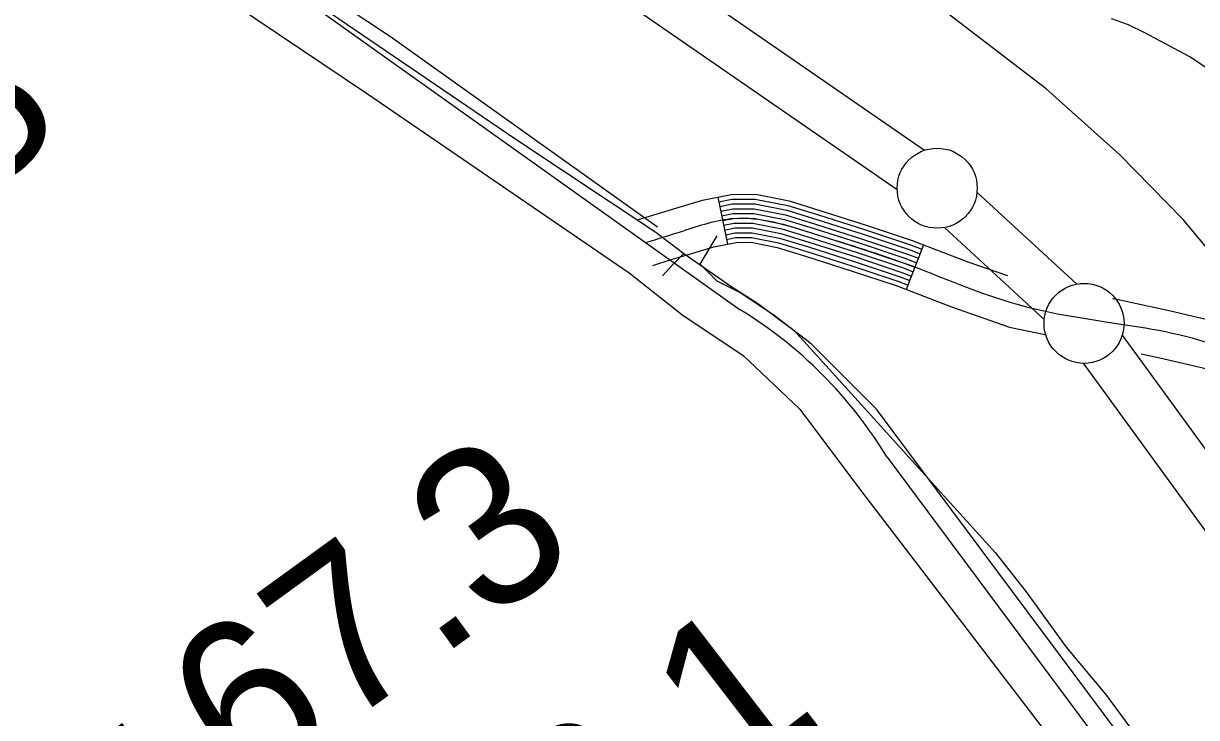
# Model space of a CAD drawing. Extents: x 3161564 to 3199464, y 849354 to 874788.
# Drawn here: x 3176490 to 3177223, y 855355 to 855789 of the extents above; entities that cross this region are included whole.
import ezdxf

# ---------------------------------------------------------------- set-up
doc = ezdxf.new("R2010")
doc.units = 0
for name, color, linetype in [('V-LEVE-TOET', 7, 'Continuous'), ('V-ROAD-CNTR', 7, 'Continuous'), ('V-SITE-VEGE', 7, 'Continuous'), ('V-SURV-IDEN', 7, 'Continuous'), ('V-SURV-LINE', 7, 'Continuous'), ('V-TOPO-SHOR', 7, 'Continuous')]:
    doc.layers.add(name, color=color, linetype=linetype)

msp = doc.modelspace()

# ---------------------------------------------------------------- linework, layer by layer
at = {"layer": 'V-LEVE-TOET'}
for points in [[(3175786.45, 856940.13), (3175816.98, 856865.72), (3175881.8, 856720.14), (3175917.88, 856652.66), (3175928.04, 856630.62), (3175941.07, 856608.33), (3175952.62, 856590.87), (3175966.92, 856570.3), (3176094.65, 856408.39), (3176264.32, 856195.31), (3176405, 856019.67), (3176438.25, 855984.12), (3176459.68, 855964.04), (3176530.78, 855905.54), (3176646.62, 855819.59), (3176797.28, 855716.94), (3176885.5, 855658.44), (3176902.97, 855645.13)], [(3177304.79, 855560.81), (3177300.88, 855567.21), (3177297.85, 855571.33), (3177294.11, 855575.43), (3177273.7, 855594.24), (3177264.04, 855606.44), (3177258.27, 855614.1), (3177215.04, 855666.25), (3177175.33, 855706.74), (3177129.48, 855747.89), (3177034.43, 855820.88), (3176906.86, 855909.74), (3176744.5, 856013.01), (3176646.21, 856080.98), (3176636.59, 856089.18), (3176622.93, 856101.91), (3176611.56, 856113.23), (3176549.53, 856179.94), (3176488.49, 856246.64)], [(3176902.97, 855645.13), (3176933.01, 855624.15), (3176948.93, 855614.01), (3176971.9, 855596.93), (3177097.44, 855458.12), (3177116.91, 855433.59), (3177141.87, 855398.84), (3177166.51, 855369.5), (3177252.5, 855252.91), (3177409.43, 855044.59), (3177588.3, 854823.16), (3177617.26, 854787.27)]]:
    msp.add_lwpolyline(points, dxfattribs=at)
at = {"layer": 'V-ROAD-CNTR'}
for p, q in [((3176924.21, 855680.3), (3176930.15, 855650.89)), ((3177052.77, 855650.47), (3177042, 855622.47))]:
    msp.add_line(p, q, dxfattribs=at)
for points in [[(3176602.66, 855849.13), (3176938.19, 855609.9)], [(3176874.57, 855666.2), (3176886.22, 855669.92), (3176898.01, 855673.46), (3176914.54, 855678.34), (3176932.59, 855681.99), (3176947.87, 855682.05), (3176968.7, 855677.92), (3176987.92, 855672.02), (3177016.85, 855662.83), (3177045.73, 855653.18), (3177080.51, 855639.79), (3177105.32, 855631.21)], [(3177188.71, 855582.41), (3177200.44, 855579.83), (3177232.82, 855572.4), (3177241.21, 855569.73), (3177255.02, 855563.9), (3177263.23, 855560.89), (3177272.67, 855558.61), (3177286.15, 855558.01), (3177304.45, 855560.92), (3177321.03, 855565.19), (3177345.43, 855570.9), (3177359.02, 855575.78), (3177371.79, 855583.75), (3177398.11, 855608.45), (3177422.26, 855632.24), (3177441.9, 855650.04), (3177461.91, 855668.17), (3177475.55, 855681.02), (3177480.15, 855686.06)], [(3176924.8, 855677.36), (3176932.89, 855678.99), (3176947.59, 855679.05), (3176967.97, 855675), (3176987.03, 855669.16), (3177015.92, 855659.98), (3177044.71, 855650.36), (3177051.7, 855647.67)], [(3176925.4, 855674.42), (3176933.2, 855675.99), (3176947.3, 855676.05), (3176967.23, 855672.09), (3176986.13, 855666.3), (3177014.99, 855657.12), (3177043.7, 855647.54), (3177050.62, 855644.87)], [(3176925.99, 855671.48), (3176933.5, 855673), (3176947.01, 855673.04), (3176966.5, 855669.18), (3176985.24, 855663.43), (3177014.06, 855654.27), (3177042.68, 855644.71), (3177049.54, 855642.07)], [(3176926.59, 855668.54), (3176933.81, 855670), (3176946.72, 855670.04), (3176965.77, 855666.26), (3176984.34, 855660.57), (3177013.13, 855651.42), (3177041.67, 855641.89), (3177048.46, 855639.27)], [(3176927.18, 855665.6), (3176934.11, 855667), (3176946.43, 855667.04), (3176965.03, 855663.35), (3176983.45, 855657.71), (3177012.2, 855648.57), (3177040.65, 855639.06), (3177047.39, 855636.47)], [(3176927.78, 855662.66), (3176934.42, 855664), (3176946.14, 855664.04), (3176964.3, 855660.44), (3176982.56, 855654.84), (3177011.27, 855645.71), (3177039.64, 855636.24), (3177046.31, 855633.67)], [(3176928.37, 855659.71), (3176934.73, 855661), (3176945.85, 855661.04), (3176963.57, 855657.53), (3176981.66, 855651.98), (3177010.35, 855642.86), (3177038.62, 855633.42), (3177045.23, 855630.87)], [(3176883.68, 855637.62), (3176895.1, 855641.26), (3176906.57, 855644.71), (3176921.78, 855649.2), (3176935.64, 855652), (3176944.98, 855652.04), (3176961.37, 855648.79), (3176978.98, 855643.39), (3177007.56, 855634.3), (3177035.58, 855624.94), (3177070.22, 855611.61), (3177106.47, 855599.07), (3177129.61, 855594.21)], [(3176928.96, 855656.77), (3176935.03, 855658), (3176945.56, 855658.04), (3176962.83, 855654.61), (3176980.77, 855649.11), (3177009.42, 855640.01), (3177037.61, 855630.59), (3177044.15, 855628.07)], [(3176929.56, 855653.83), (3176935.34, 855655), (3176945.27, 855655.04), (3176962.1, 855651.7), (3176979.87, 855646.25), (3177008.49, 855637.16), (3177036.59, 855627.77), (3177043.07, 855625.27)], [(3176902.97, 855645.13), (3176896.04, 855638.08), (3176889.7, 855631.07)], [(3177170.87, 855616.96), (3177173.54, 855616.47), (3177207.02, 855609.1), (3177240.75, 855601.36)], [(3177029.94, 855517.66), (3177175.32, 855322.42)]]:
    msp.add_lwpolyline(points, dxfattribs=at)
msp.add_arc((3176794.65, 855375.39), 274.96, 31.15966, 58.52894, dxfattribs=at)
msp.add_spline([(3176879.13, 855651.91), (3176902.29, 855659.09), (3176934.11, 855667), (3176983.45, 855657.71), (3177040.65, 855639.06), (3177110.48, 855613.55), (3177170.58, 855601.76), (3177236.78, 855586.88), (3177274.78, 855573.53), (3177317.45, 855579.76), (3177362.6, 855595.69), (3177411.95, 855643.14), (3177451.73, 855679.19), (3177476.66, 855705.79), (3177478.27, 855736.95), (3177464.17, 855782.28), (3177430.75, 855833.4), (3177372.99, 855887.77), (3177287.84, 855954.83), (3177219.82, 855998.44), (3177152.98, 856039.39), (3177089.34, 856079.24), (3177023.39, 856134.32), (3176966.63, 856207.93), (3176895.25, 856290.08), (3176782.25, 856425.12), (3176693.16, 856545.3), (3176615.17, 856622.65), (3176543.92, 856726.5), (3176474.39, 856784.21), (3176414.35, 856823.58), (3176395.9, 856827.98), (3176350.82, 856806.18), (3176279.15, 856754.7), (3176211.55, 856707.42), (3176172.25, 856696.11), (3176141.13, 856702.01), (3176111.75, 856719.58), (3176032.57, 856777.37), (3175933.58, 856857.43), (3175839.01, 856930.26), (3175807.14, 856951.51), (3175770.09, 856958.67), (3175787.12, 856991.4), (3175795.09, 857040.68), (3175799.48, 857113.73), (3175810.82, 857206.92), (3175813.71, 857287.37), (3175807.75, 857386.83), (3175805.68, 857497.94), (3175801.94, 857543.61), (3175783.46, 857620.53), (3175760.24, 857716.11), (3175755.33, 857765.52), (3175754.53, 857815.64), (3175751.69, 857884.28), (3175756.31, 858015.46), (3175754.85, 858158.56), (3175753.05, 858270.8), (3175748.6, 858321.65), (3175736.5, 858372), (3175677.16, 858555.53), (3175602.24, 858747.09), (3175558.22, 858866.86), (3175502.52, 858986.22), (3175436.28, 859092.62), (3175371.24, 859185.12), (3175300.68, 859261.58), (3175219.1, 859367.23), (3175166.22, 859443.65), (3175175.33, 859507.13), (3175222, 859537.88), (3175285.34, 859568.35), (3175321.17, 859607.46), (3175310.3, 859667.21), (3175262.41, 859798.62), (3175224.64, 859877.87), (3175174.73, 859982.04), (3175144.84, 860115.36), (3175122.61, 860284.79), (3175088.43, 860568.57), (3175086.28, 860704.54), (3175072.2, 860854.52), (3175052.53, 860999.93), (3175047.5, 861166.8), (3175053.18, 861343.73), (3175066.7, 861550.38), (3175065.46, 861662.49), (3175040.18, 861767.75), (3175017.84, 861884.16), (3175008.36, 862033.9), (3174979.61, 862160.28), (3174952.14, 862274.65), (3174921.63, 862422.82), (3174896.96, 862525.55), (3174861.75, 862663.22), (3174841.1, 862738.01)], degree=3, dxfattribs=at)
at = {"layer": 'V-SITE-VEGE'}
for p, q in [((3177180.89, 855788.01), (3177170.19, 855791.69)), ((3177190.97, 855783.07), (3177180.89, 855788.01)), ((3177218.7, 855768.24), (3177190.97, 855783.07)), ((3177254.04, 855744.67), (3177218.7, 855768.24))]:
    msp.add_line(p, q, dxfattribs=at)
at = {"layer": 'V-SURV-LINE'}
for points in [[(3176671.02, 855973.55), (3177053.37, 855709.56)], [(3177036.33, 855684.87), (3176653.97, 855948.86)], [(3177086.15, 855683.37), (3177148.55, 855625.93)], [(3177128.23, 855603.86), (3177065.83, 855661.29)], [(3177176.98, 855594.05), (3177304.65, 855418.8)], [(3177280.41, 855401.13), (3177152.74, 855576.38)]]:
    msp.add_lwpolyline(points, dxfattribs=at)
for centre in [(3177061.28, 855685.87), (3177153.1, 855601.36)]:
    msp.add_circle(centre, 25, dxfattribs=at)
at = {"layer": 'V-TOPO-SHOR'}
for points in [[(3176886.54, 855661.42), (3176719.56, 855780.43), (3176518.83, 855913.66), (3176469.09, 855954.52), (3176424.68, 856000.7), (3176373.17, 856053.99), (3176326.98, 856117.94), (3176081.84, 856427.03), (3175953.95, 856588.68), (3175932.63, 856617.1), (3175902.43, 856668.62), (3175874.01, 856727.24), (3175799.4, 856920.86)], [(3175723.02, 856910.2), (3175756.77, 856917.31), (3175767.43, 856911.98), (3175817.16, 856773.42), (3175831.38, 856737.89), (3175870.46, 856654.4), (3175884.67, 856625.98), (3175905.98, 856590.46), (3176032.11, 856434.14), (3176149.35, 856290.25), (3176353.63, 856034.45), (3176410.47, 855968.73), (3176456.66, 855918.99), (3176509.95, 855876.36), (3176705.35, 855744.91), (3176868.77, 855632.99), (3176902.52, 855606.35), (3176939.83, 855581.48), (3176975.36, 855547.73), (3177012.66, 855497.99), (3177209.84, 855240.42), (3177311.09, 855116.07), (3177568.66, 854785.67)], [(3177611.29, 854787.44), (3177232.93, 855265.29), (3177174.31, 855345.22), (3177023.32, 855547.73), (3176982.46, 855588.59), (3176959.37, 855606.35), (3176938.05, 855620.56), (3176923.84, 855627.67), (3176913.18, 855638.32), (3176923.84, 855656.09)]]:
    msp.add_lwpolyline(points, dxfattribs=at)

# ---------------------------------------------------------------- texts
at = {"layer": 'V-SURV-IDEN'}
for s, rotation, p in [('748+62.8', 43.40309, (3176110.65, 855341.01)), ('753+67.3', 35.95963, (3176385.14, 855126.94)), ('754+92.1', 37.57417, (3176546.85, 855011.65))]:
    msp.add_text(s, height=100, rotation=rotation, dxfattribs=at).set_placement(p)

doc.saveas('drawing.dxf')
